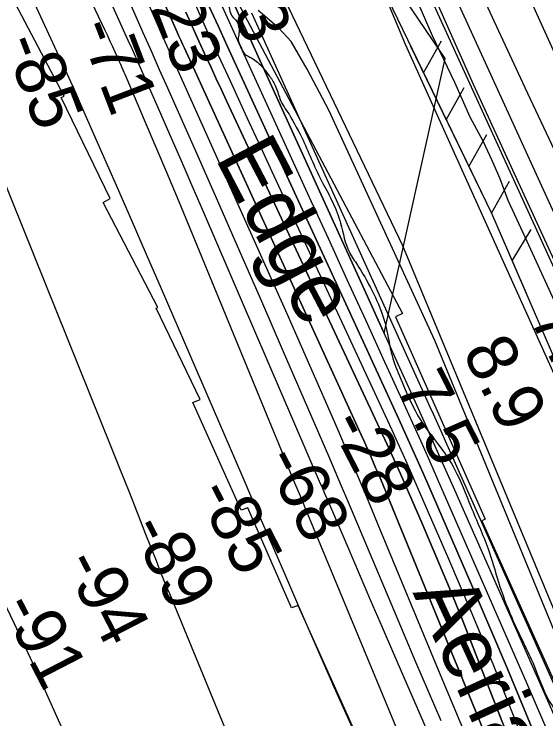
# Model space of a CAD drawing. Extents: x 3684037 to 3722149, y 433263 to 459021.
# Drawn here: x 3710516 to 3711223, y 442103 to 443040 of the extents above; entities that cross this region are included whole.
import ezdxf

# ---------------------------------------------------------------- set-up
doc = ezdxf.new("R2010")
doc.units = 0
for name, color, linetype in [('V-FLOD-BASE', 7, 'Continuous'), ('V-LEVE-TOET', 7, 'Continuous'), ('V-RIVR-EDGE', 7, 'Continuous'), ('V-RIVR-IDEN', 7, 'Continuous'), ('V-RIVR-RANG', 7, 'Continuous'), ('V-ROAD-CNTR', 7, 'Continuous'), ('V-RRAP-FSHR', 7, 'Continuous'), ('V-RRAP-RVMT', 7, 'Continuous'), ('V-SITE-VEGE', 7, 'Continuous'), ('V-SURV-LINE', 7, 'Continuous'), ('V-TOPO-DPTH', 7, 'Continuous'), ('V-TOPO-MAJR', 7, 'Continuous'), ('V-TOPO-MINR', 7, 'Continuous'), ('V-TOPO-WATR', 7, 'Continuous'), ('V-UTIL-IDEN', 7, 'Continuous')]:
    doc.layers.add(name, color=color, linetype=linetype)

msp = doc.modelspace()

# ---------------------------------------------------------------- linework, layer by layer
at = {"layer": 'V-FLOD-BASE'}
msp.add_lwpolyline([(3711570.43, 441978.74), (3711454.8, 442224.92), (3711358.33, 442445.04), (3711236.89, 442707.44), (3711127.07, 442946.67), (3711049.78, 443120.45)], dxfattribs=at)
at = {"layer": 'V-LEVE-TOET'}
for points in [[(3710991.32, 443347.72), (3710992.03, 443346.35), (3711005.96, 443324.34), (3711016.42, 443308.12), (3711022.22, 443297.7), (3711025.12, 443295.96), (3711029.76, 443295.97), (3711036.71, 443298.3), (3711040.77, 443297.72), (3711045.99, 443293.09), (3711047.15, 443291.93), (3711048.32, 443284.98), (3711048.9, 443281.5), (3711047.76, 443264.7), (3711058.81, 443236.89), (3711195.35, 442942.63), (3711375.48, 442559.75), (3711516.68, 442246.95), (3711627.09, 442006.55)], [(3711565.06, 441926.01), (3711441.87, 442202.32), (3711329.72, 442450.82), (3711195.49, 442743.93), (3711172.83, 442792.58), (3711162.36, 442821.55), (3711151.32, 442846.46), (3711140.28, 442870.79), (3711122.27, 442903.22), (3711101.93, 442949.56), (3711072.3, 443011.54), (3711029.29, 443110.6)]]:
    msp.add_lwpolyline(points, dxfattribs=at)
at = {"layer": 'V-RIVR-EDGE'}
for points in [[(3707057.63, 450460), (3707081.52, 450431), (3707105.39, 450392.51), (3707125.2, 450359), (3707163.49, 450300.12), (3707183.76, 450270.23), (3707206.7, 450223.15), (3707227.4, 450181.5), (3707252.17, 450142.1), (3707265.67, 450117.2), (3707275.12, 450098.64), (3707318.38, 450037.94), (3707353.07, 449985.41), (3707385.06, 449939.66), (3707406.23, 449908.41), (3707430.1, 449871.27), (3707455.78, 449833.68), (3707495.45, 449785.2), (3707517.08, 449753.49), (3707534.2, 449727.23), (3707562.13, 449687.82), (3707582.83, 449647.07), (3707592.72, 449623.99), (3707603.99, 449607.68), (3707632.37, 449565.11), (3707692.27, 449470.46), (3707727.83, 449403.91), (3707751.67, 449355.47), (3707768.33, 449325.13), (3707817.4, 449240), (3707854.79, 449182.03), (3707880.91, 449141.73), (3707898.94, 449116.36), (3707960.23, 449034.82), (3707990.86, 448990.44), (3708021.04, 448942.43), (3708046.24, 448893.54), (3708087.2, 448819.73), (3708107.48, 448788.94), (3708130.45, 448754.06), (3708144.4, 448727.8), (3708155.18, 448700.19), (3708176.37, 448674.82), (3708204.31, 448634.06), (3708224.57, 448599.19), (3708242.58, 448567.5), (3708259.67, 448533.09), (3708300.54, 448421.76), (3708313.13, 448390.98), (3708333.36, 448345.26), (3708350.46, 448310.4), (3708400.43, 448222.56), (3708436, 448162.79), (3708462.58, 448121.12), (3708493.64, 448064.07), (3708520.62, 448004.32), (3708547.17, 447952.26), (3708560.65, 447921.03), (3708599.29, 447820.1), (3708618.62, 447774.38), (3708636.6, 447732.29), (3708686.04, 447611.44), (3708708.97, 447557.58), (3708728.76, 447517.74), (3708790.87, 447400.93), (3708813.79, 447342.99), (3708823.69, 447322.62), (3708832.7, 447310.39), (3708843.99, 447304.94), (3708854.83, 447299.94), (3708866.57, 447292.22), (3708878.28, 447274.56), (3708903.02, 447223.86), (3708928.62, 447154.16), (3708946.56, 447092.62), (3708972.63, 447032.42), (3709004.55, 446957.28), (3709022.09, 446919.26), (3709036.9, 446872.65), (3709065.65, 446798.42), (3709084.55, 446762.2), (3709116.06, 446705.15), (3709133.17, 446676.17), (3709190.81, 446579.27), (3709228.65, 446520.4), (3709242.18, 446506.8), (3709273.72, 446461.5), (3709296.22, 446418.04), (3709323.65, 446357.84), (3709346.13, 446307.14), (3709405.05, 446179.94), (3709417.62, 446143.28), (3709426.98, 446089), (3709431.45, 446069.09), (3709442.24, 446043.29), (3709459.81, 446017.93), (3709485.03, 445975.81), (3709516.54, 445917.41), (3709528.22, 445886.18), (3709547.07, 445830.07), (3709579.84, 445736.39), (3709592.41, 445699.28), (3709614.43, 445642.25), (3709638.73, 445596.07), (3709660.32, 445552.16), (3709689.1, 445487.43), (3709716.1, 445435.36), (3709727.8, 445413.18), (3709766.95, 445336.67), (3709796.19, 445272.84), (3709817.77, 445223.5), (3709885.21, 445070.05), (3709914.01, 445011.65), (3709955.32, 444895.8), (3709967.01, 444870), (3709990.89, 444833.77), (3710021.5, 444778.98), (3710062.05, 444721.45), (3710099, 444671.17), (3710125.54, 444614.59), (3710149.37, 444558.91), (3710206.48, 444434.88), (3710232.57, 444377.84), (3710255.95, 444325.79), (3710301.83, 444226.65), (3710336.44, 444144.73), (3710353.07, 444103.09), (3710397.08, 443983.15), (3710422.25, 443922.96), (3710475.81, 443823.35), (3710506.44, 443776.25), (3710521.29, 443745.01), (3710531.13, 443701.58), (3710571.1, 443591.61), (3710592.23, 443543.17), (3710610.23, 443506.96), (3710643.1, 443453.52), (3710685.41, 443374.74), (3710721.42, 443310.44), (3710726.82, 443298.22), (3710725.87, 443280.14), (3710724.91, 443258.89), (3710728.49, 443241.7), (3710736.59, 443228.11), (3710746.51, 443216.79), (3710761.87, 443209.97), (3710784.47, 443208.1), (3710799.86, 443212.58), (3710819.78, 443223.39), (3710828.83, 443224.27), (3710831.98, 443222), (3710845.47, 443189.86), (3710847.7, 443178.55), (3710844.52, 443169.52), (3710837.71, 443158.23), (3710824.1, 443142.44), (3710796, 443115.83), (3710790.11, 443110.87), (3710787.84, 443107.71), (3710786.47, 443099.58), (3710789.13, 443080.58), (3710800.82, 443053.87), (3710807.11, 443036.22), (3710810.72, 443032.6), (3710815.22, 443023.09), (3710815.19, 443014.5), (3710814.27, 443006.82), (3710817.86, 442996.41), (3710822.81, 442987.35), (3710832.3, 442981.9), (3710839.97, 442976.46), (3710855.3, 442958.33), (3710863.4, 442945.65), (3710869.69, 442927.55), (3710881.85, 442907.17)], [(3710881.85, 442907.17), (3710900.3, 442872.76), (3710912.89, 442844.25), (3710926.84, 442815.27), (3710939.89, 442789.92), (3710950.22, 442762.31), (3710961.88, 442723.85), (3710972.69, 442706.64), (3710987.55, 442681.29), (3711004.19, 442645.52), (3711013.15, 442612.95), (3711017.62, 442590.33), (3711028.39, 442559.55), (3711043.23, 442525.61), (3711061.24, 442493.46), (3711083.32, 442464.01), (3711101.79, 442435.48), (3711123.37, 442385.69), (3711146.29, 442329.57), (3711160.2, 442285.22), (3711177.71, 442238.15), (3711205.6, 442178.4), (3711227.63, 442127.25), (3711258.71, 442079.24), (3711273.08, 442038.51), (3711277.08, 442009.57), (3711279.27, 441982.43), (3711285.11, 441965.69), (3711299.53, 441946.66), (3711314.4, 441925.82), (3711322.93, 441901.39), (3711344.09, 441864.26), (3711361.61, 441818.09), (3711381.38, 441766.05), (3711387.6, 441724.88), (3711408.3, 441685.04), (3711430.33, 441634.35), (3711446.97, 441597.23), (3711483.42, 441524.79), (3711505.9, 441474.1), (3711521.64, 441439.69), (3711545.49, 441393.97), (3711577.41, 441319.28), (3711605.29, 441255.01), (3711666.49, 441137.74), (3711693.94, 441084.32), (3711722.25, 441011.45), (3711736.18, 440977.51), (3711773.54, 440908.24), (3711800.07, 440850.29), (3711813.99, 440812.28), (3711827.94, 440785.11), (3711836.49, 440767.46), (3711872.07, 440711.3), (3711903.57, 440647.92), (3711936.4, 440576.4), (3711963.82, 440513.48), (3711991.74, 440467.29), (3712009.3, 440437.41), (3712020.05, 440394.43), (3712026.76, 440365.47), (3712043.42, 440336.04), (3712066.37, 440292.58), (3712088.89, 440257.25), (3712109.18, 440235.05), (3712138.9, 440183.88), (3712150.57, 440149.03), (3712155.9, 440111.04), (3712162.18, 440090.68), (3712177.89, 440044.52), (3712191.39, 440016), (3712212.53, 439972.54), (3712246.76, 439918.65), (3712265.21, 439881.98), (3712282.72, 439834), (3712320.51, 439756.14), (3712342.1, 439710.42), (3712373.62, 439655.63), (3712403.35, 439610.34), (3712425.83, 439558.28), (3712451.47, 439505.77), (3712470.39, 439476.33), (3712503.75, 439435.1), (3712518.6, 439408.84), (3712544.23, 439350.45), (3712559.09, 439322.83), (3712605.51, 439263.94), (3712623.98, 439233.6), (3712641.51, 439193.31), (3712662.18, 439142.17), (3712689.17, 439086.03), (3712722.5, 439033.5), (3712753.58, 438981.88), (3712765.15, 438962.6)]]:
    msp.add_spline(points, degree=3, dxfattribs=at)
at = {"layer": 'V-ROAD-CNTR'}
msp.add_lwpolyline([(3710393.02, 444727.69), (3710641.61, 444250), (3710817.86, 443893.88), (3711037.73, 443419.98), (3711197.76, 443070.03), (3711490.99, 442422.97), (3711750.12, 441857.32), (3711840.88, 441668.92), (3712186.17, 441036.48), (3712590.75, 440311.07), (3712879.98, 439780.16), (3713036.49, 439491.2), (3713175.22, 439193.41), (3713278.17, 438972.16)], dxfattribs=at)
at = {"layer": 'V-RRAP-FSHR'}
for p, q in [((3711060.56, 442962.22), (3711084.38, 443004.85)), ((3711060.56, 442962.22), (3711084.38, 443004.85)), ((3711090.63, 442900.02), (3711114.45, 442942.65)), ((3711090.63, 442900.02), (3711114.45, 442942.65)), ((3711120.71, 442837.82), (3711144.53, 442880.45)), ((3711120.71, 442837.82), (3711144.53, 442880.45)), ((3711150.78, 442775.62), (3711174.6, 442818.24)), ((3711150.78, 442775.62), (3711174.6, 442818.24)), ((3711178.14, 442712.39), (3711203.72, 442753.98)), ((3711178.14, 442712.39), (3711203.72, 442753.98))]:
    msp.add_line(p, q, dxfattribs=at)
for points in [[(3710219.36, 444700.16), (3710405.05, 444328.82), (3710632.08, 443905.61), (3710829.82, 443472.46), (3710874.19, 443372.05), (3710940.18, 443211.19), (3711150.7, 442775.78), (3711369.41, 442270.41), (3711583.94, 441827.2), (3711640.29, 441693.5), (3711911.6, 441196.46), (3712334.08, 440407.06), (3712777.04, 439605.31), (3712909.03, 439353.17), (3713100.31, 438966.64)], [(3710449.88, 443948.54), (3711032.4, 442732.84), (3711461.51, 441700.35), (3711800.31, 440955.81), (3712037.99, 440494.59), (3712458, 439603.75), (3712696.92, 439205.07), (3712836.7, 438963.43)], [(3711042.84, 442998.86), (3711150.7, 442775.78), (3711196.71, 442669.48)]]:
    msp.add_lwpolyline(points, dxfattribs=at)
at = {"layer": 'V-RRAP-RVMT'}
for p, q in [((3710779.11, 443120.8), (3711032.64, 442642.42)), ((3710582.61, 442931.34), (3710513.41, 443062.99)), ((3710578.86, 442929.69), (3710582.61, 442931.34)), ((3710643.96, 442795.13), (3710578.86, 442929.69)), ((3710634.8, 442790), (3710643.96, 442795.13)), ((3710707.18, 442650.55), (3710634.8, 442790)), ((3710704.93, 442649.47), (3710707.18, 442650.55)), ((3710763.79, 442528.23), (3710704.93, 442649.47)), ((3711032.64, 442642.42), (3711023.14, 442637.85)), ((3711023.14, 442637.85), (3711142.6, 442368.83)), ((3710753.75, 442523.92), (3710763.79, 442528.23)), ((3710818.07, 442381.05), (3710753.75, 442523.92)), ((3710826.86, 442384.14), (3710818.07, 442381.05)), ((3710884.89, 442251.19), (3710826.86, 442384.14)), ((3711142.6, 442368.83), (3711138.09, 442366.89)), ((3711138.09, 442366.89), (3711259.29, 442097.19)), ((3710893.65, 442254.12), (3710884.89, 442251.19)), ((3711011.08, 441994.17), (3710893.65, 442254.12))]:
    msp.add_line(p, q, dxfattribs=at)
at = {"layer": 'V-SITE-VEGE'}
for points in [[(3710992.23, 443105.71), (3711036.13, 443000.46), (3711342.19, 442321.69), (3711635.22, 441653.55)], [(3711289.23, 442087.36), (3711075.64, 442606.51), (3710934.48, 442912.78), (3710906.02, 442967.17), (3710884.68, 443003.83), (3710868.1, 443021.56), (3710840.86, 443045.19)]]:
    msp.add_lwpolyline(points, dxfattribs=at)
at = {"layer": 'V-SURV-LINE'}
for points in [[(3710785.68, 443757.3), (3711738.36, 441671.51)], [(3711711.07, 441659.05), (3710758.39, 443744.84)]]:
    msp.add_lwpolyline(points, dxfattribs=at)
at = {"layer": 'V-TOPO-DPTH'}
for points in [[(3711126.68, 442058.24), (3711080.52, 442168.39), (3711000.36, 442361.38), (3710987.15, 442392.99), (3710973.84, 442424.55), (3710960.39, 442456.06), (3710946.84, 442487.52), (3710936.38, 442511.67), (3710917.44, 442555.15), (3710898.39, 442598.57), (3710879.16, 442641.92), (3710859.83, 442685.21), (3710732.06, 442969.83), (3710725.59, 442984.3), (3710719.13, 442998.79), (3710712.72, 443013.29), (3710706.33, 443027.79), (3710378.4, 443774.63)], [(3711126.68, 442058.24), (3711080.52, 442168.39), (3711000.36, 442361.38), (3710987.15, 442392.99), (3710973.84, 442424.55), (3710960.39, 442456.06), (3710946.84, 442487.52), (3710936.38, 442511.67), (3710917.44, 442555.15), (3710898.39, 442598.57), (3710879.16, 442641.92), (3710859.83, 442685.21), (3710732.06, 442969.83), (3710725.59, 442984.3), (3710719.13, 442998.79), (3710712.72, 443013.29), (3710706.33, 443027.79), (3710378.4, 443774.63)], [(3710525.72, 443674.46), (3710786.66, 443102.47), (3710801.81, 443069.25), (3710816.96, 443036.02), (3710832.11, 443002.78), (3710847.25, 442969.55), (3710985.94, 442665.07), (3711000.36, 442633.39), (3711008.23, 442616.09)], [(3711008.23, 442616.09), (3711089.1, 442981.51), (3711019.12, 443085.28), (3711012.08, 443096.49), (3711005.54, 443107.98), (3710999.78, 443119.86), (3710994.52, 443132.02), (3710868.76, 443451.09), (3710525.72, 443674.46)], [(3711199.44, 441942.93), (3711003.51, 442421.59), (3711000.42, 442429.08), (3710997.29, 442436.55), (3710994.12, 442444), (3710990.91, 442451.44), (3710987.65, 442458.85), (3710984.37, 442466.26), (3710981.05, 442473.65), (3710977.7, 442481.02), (3710742.63, 442995.2), (3710740.2, 443000.54), (3710737.78, 443005.88), (3710735.39, 443011.23), (3710733, 443016.59), (3710661.28, 443178.63)], [(3710661.28, 443178.63), (3710733, 443016.59), (3710735.39, 443011.23), (3710737.78, 443005.88), (3710740.2, 443000.54), (3710742.63, 442995.2), (3710977.7, 442481.02), (3710981.05, 442473.65), (3710984.37, 442466.26), (3710987.65, 442458.85), (3710990.91, 442451.44), (3710994.12, 442444), (3710997.29, 442436.55), (3711000.42, 442429.08), (3711003.51, 442421.59), (3711199.44, 441942.93)], [(3711302.74, 441952.9), (3711100.45, 442411.32), (3711086.35, 442443.13), (3711072.18, 442474.91), (3711057.91, 442506.65), (3711043.57, 442538.36), (3711029.17, 442570.04), (3711014.77, 442601.72), (3711000.36, 442633.39), (3710985.94, 442665.07), (3710847.25, 442969.55), (3710832.11, 443002.78), (3710816.96, 443036.02), (3710801.81, 443069.25)], [(3711212.45, 442072.47), (3711171.9, 442170.16), (3711130.46, 442267.5), (3711066, 442416.11), (3711056.06, 442438.84), (3711046.01, 442461.51), (3711035.81, 442484.12), (3711025.51, 442506.69), (3710959.72, 442649.56), (3710930.95, 442712.07), (3710902.19, 442774.58), (3710873.45, 442837.11), (3710844.72, 442899.65), (3710811.79, 442971.36), (3710799.57, 442998.06), (3710787.39, 443024.77), (3710775.27, 443051.51)], [(3710775.27, 443051.51), (3710787.39, 443024.77), (3710799.57, 442998.06), (3710811.79, 442971.36), (3710844.72, 442899.65), (3710873.45, 442837.11), (3710902.19, 442774.58), (3710930.95, 442712.07), (3710959.72, 442649.56), (3711025.51, 442506.69), (3711035.81, 442484.12), (3711046.01, 442461.51), (3711056.06, 442438.84), (3711066, 442416.11), (3711130.46, 442267.5), (3711171.9, 442170.16), (3711212.45, 442072.47)], [(3710744.46, 443043.08), (3710751.07, 443028.27), (3710757.73, 443013.48), (3710764.46, 442998.73), (3710771.24, 442983.99), (3710778.06, 442969.28), (3710784.89, 442954.57), (3710791.74, 442939.87), (3710798.6, 442925.17), (3711012.13, 442468.24), (3711016.63, 442458.5), (3711021.09, 442448.74), (3711025.47, 442438.94), (3711029.8, 442429.12), (3711058.58, 442363.2), (3711076.99, 442320.29), (3711095.05, 442277.23), (3711112.57, 442233.95), (3711129.74, 442190.53), (3711159.66, 442113.45), (3711189.18, 442037.77)], [(3710744.46, 443043.08), (3710751.07, 443028.27), (3710757.73, 443013.48), (3710764.46, 442998.73), (3710771.24, 442983.99), (3710778.06, 442969.28), (3710784.89, 442954.57), (3710791.74, 442939.87), (3710798.6, 442925.17), (3711012.13, 442468.24), (3711016.63, 442458.5), (3711021.09, 442448.74), (3711025.47, 442438.94), (3711029.8, 442429.12), (3711058.58, 442363.2), (3711076.99, 442320.29), (3711095.05, 442277.23), (3711112.57, 442233.95), (3711129.74, 442190.53), (3711159.66, 442113.45), (3711189.18, 442037.77)]]:
    msp.add_lwpolyline(points, dxfattribs=at)
at = {"layer": 'V-TOPO-MAJR'}
msp.add_lwpolyline([(3711083.73, 442101.04), (3711050.44, 442178.95), (3711017.36, 442256.96), (3710968.31, 442373.32), (3710959.89, 442393.2), (3710951.45, 442413.07), (3710942.95, 442432.91), (3710934.41, 442452.75), (3710874.45, 442591.58), (3710845.51, 442658.3), (3710816.43, 442724.97), (3710787.15, 442791.54), (3710757.73, 442858.06), (3710720.41, 442942.08), (3710709.55, 442966.54), (3710698.69, 442991), (3710687.83, 443015.47), (3710676.97, 443039.93), (3710454.66, 443541.12)], dxfattribs=at)
at = {"layer": 'V-TOPO-MINR'}
for points in [[(3711087.98, 441938.62), (3710906.57, 442375.63), (3710904.1, 442381.59), (3710901.64, 442387.55), (3710899.18, 442393.51), (3710896.73, 442399.47), (3710888.27, 442420.12), (3710881.59, 442436.41), (3710874.9, 442452.7), (3710868.2, 442468.98), (3710861.5, 442485.26), (3710747.09, 442762.75), (3710733.23, 442796.21), (3710719.29, 442829.63), (3710705.23, 442863.01), (3710691.09, 442896.35), (3710665.32, 442956.82), (3710664, 442959.9), (3710662.68, 442962.98), (3710661.34, 442966.05), (3710660.01, 442969.12), (3710658.21, 442973.23), (3710657.76, 442974.24), (3710657.31, 442975.25), (3710656.86, 442976.26), (3710656.4, 442977.27), (3710650.74, 442989.72), (3710647.44, 442996.94), (3710644.1, 443004.15), (3710640.73, 443011.34), (3710637.33, 443018.52), (3710193.37, 443950)], [(3711126.68, 442058.24), (3711080.52, 442168.39), (3711000.36, 442361.38), (3710987.15, 442392.99), (3710973.84, 442424.55), (3710960.39, 442456.06), (3710946.84, 442487.52), (3710936.38, 442511.67), (3710917.44, 442555.15), (3710898.39, 442598.57), (3710879.16, 442641.92), (3710859.83, 442685.21), (3710732.06, 442969.83), (3710725.59, 442984.3), (3710719.13, 442998.79), (3710712.72, 443013.29), (3710706.33, 443027.79), (3710378.4, 443774.63)], [(3711089.1, 442981.51), (3711019.12, 443085.28), (3711012.08, 443096.49), (3711005.54, 443107.98), (3710999.78, 443119.86), (3710994.52, 443132.02), (3710868.76, 443451.09)], [(3710965.49, 442092.3), (3710941.84, 442145.79), (3710918.32, 442199.34), (3710894.89, 442252.93), (3710877.3, 442293.28), (3710862.75, 442326.73), (3710848.22, 442360.19), (3710833.72, 442393.66), (3710819.24, 442427.14), (3710712.23, 442675.01), (3710692.32, 442720.97), (3710672.34, 442766.89), (3710652.26, 442812.77), (3710632.1, 442858.63), (3710604.6, 442921.01), (3710598.11, 442935.63), (3710591.57, 442950.23), (3710584.97, 442964.8), (3710578.32, 442979.34), (3710501.36, 443146.71), (3710456.05, 443244.86), (3710410.55, 443342.92)], [(3711199.44, 441942.93), (3711003.51, 442421.59), (3711000.42, 442429.08), (3710997.29, 442436.55), (3710994.12, 442444), (3710990.91, 442451.44), (3710987.65, 442458.85), (3710984.37, 442466.26), (3710981.05, 442473.65), (3710977.7, 442481.02), (3710742.63, 442995.2), (3710740.2, 443000.54), (3710737.78, 443005.88), (3710735.39, 443011.23), (3710733, 443016.59), (3710661.28, 443178.63)], [(3711319.88, 441503.05), (3711021.13, 442189.81), (3711005.8, 442225.13), (3710990.52, 442260.46), (3710975.29, 442295.82), (3710960.11, 442331.2), (3710937.19, 442384.72), (3710933.5, 442393.35), (3710929.8, 442401.97), (3710926.09, 442410.59), (3710922.38, 442419.21), (3710767.84, 442777.71), (3710753, 442812), (3710738.12, 442846.28), (3710723.15, 442880.52), (3710708.12, 442914.73), (3710687.81, 442960.85), (3710682.89, 442971.98), (3710677.95, 442983.11), (3710672.99, 442994.22), (3710668.02, 443005.33), (3710601.81, 443152.56)], [(3711208.64, 442034.84), (3711181.13, 442105.57), (3711152.98, 442176.04), (3711123.86, 442246.11), (3711094.09, 442315.92), (3711047.69, 442422.69), (3711040.58, 442438.89), (3711033.4, 442455.05), (3711026.09, 442471.16), (3711018.71, 442487.23), (3710880.15, 442785.96), (3710862.15, 442824.79), (3710844.17, 442863.63), (3710826.22, 442902.48), (3710808.29, 442941.34), (3710803.69, 442951.34), (3710788.13, 442985.23), (3710772.65, 443019.17), (3710757.29, 443053.15)], [(3711212.45, 442072.47), (3711171.9, 442170.16), (3711130.46, 442267.5), (3711066, 442416.11), (3711056.06, 442438.84), (3711046.01, 442461.51), (3711035.81, 442484.12), (3711025.51, 442506.69), (3710959.72, 442649.56), (3710930.95, 442712.07), (3710902.19, 442774.58), (3710873.45, 442837.11), (3710844.72, 442899.65), (3710811.79, 442971.36), (3710799.57, 442998.06), (3710787.39, 443024.77), (3710775.27, 443051.51)], [(3711189.18, 442037.77), (3711159.66, 442113.45), (3711129.74, 442190.53), (3711112.57, 442233.95), (3711095.05, 442277.23), (3711076.99, 442320.29), (3711058.58, 442363.2), (3711029.8, 442429.12), (3711025.47, 442438.94), (3711021.09, 442448.74), (3711016.63, 442458.5), (3711012.13, 442468.24), (3710798.6, 442925.17), (3710791.74, 442939.87), (3710784.89, 442954.57), (3710778.06, 442969.28), (3710771.24, 442983.99), (3710764.46, 442998.73), (3710757.73, 443013.48), (3710751.07, 443028.27), (3710744.46, 443043.08)], [(3711239.92, 442053.66), (3711196.92, 442153.18), (3711084.88, 442409.48), (3711071.96, 442438.83), (3711058.95, 442468.14), (3711045.78, 442497.38), (3711032.52, 442526.58), (3711009.11, 442577.77), (3710984.07, 442632.53), (3710959.03, 442687.29), (3710933.98, 442742.05), (3710908.94, 442796.81), (3710819.95, 442991.41), (3710811.05, 443010.9), (3710802.17, 443030.39), (3710793.3, 443049.88)], [(3711421.61, 441729.31), (3711093.75, 442463.83), (3711089.72, 442472.83), (3711085.69, 442481.83), (3711081.65, 442490.82), (3711077.6, 442499.8), (3711073.55, 442508.79), (3711069.49, 442517.77), (3711065.43, 442526.75), (3711061.36, 442535.73), (3710836.59, 443032.08), (3710834.39, 443036.94), (3710832.2, 443041.82)], [(3710119.33, 443007.47), (3710153.26, 442941.37), (3710192.28, 442866.17), (3710207, 442837.83), (3710221.74, 442809.48), (3710236.5, 442781.15), (3710251.27, 442752.83), (3710365.91, 442533.3), (3710394.49, 442477.9), (3710422.72, 442422.33), (3710450.4, 442366.49), (3710477.73, 442310.46), (3710500.75, 442262.67), (3710516.16, 442230.35), (3710531.4, 442197.94), (3710546.39, 442165.42), (3710561.2, 442132.81), (3710751.7, 441709.07)], [(3710847.74, 441967.27), (3710723.03, 442269.52), (3710718.54, 442280.49), (3710714.08, 442291.48), (3710709.68, 442302.49), (3710705.32, 442313.52), (3710691.56, 442348.62), (3710680.3, 442377.19), (3710668.99, 442405.74), (3710657.6, 442434.25), (3710646.15, 442462.75), (3710468.33, 442903.33)]]:
    msp.add_lwpolyline(points, dxfattribs=at)
at = {"layer": 'V-TOPO-WATR'}
msp.add_lwpolyline([(3711302.74, 441952.9), (3711100.45, 442411.32), (3711086.35, 442443.13), (3711072.18, 442474.91), (3711057.91, 442506.65), (3711043.57, 442538.36), (3711029.17, 442570.04), (3711014.77, 442601.72), (3711000.36, 442633.39), (3710985.94, 442665.07), (3710847.25, 442969.55), (3710832.11, 443002.78), (3710816.96, 443036.02), (3710801.81, 443069.25)], dxfattribs=at)
at = {"layer": 'V-UTIL-IDEN'}
for points in [[(3710219.36, 444700.16), (3710405.05, 444328.82), (3710632.08, 443905.61), (3710829.82, 443472.46), (3710874.19, 443372.05), (3710940.18, 443211.19), (3711150.7, 442775.78), (3711369.41, 442270.41), (3711583.94, 441827.2), (3711640.29, 441693.5), (3711911.6, 441196.46), (3712334.08, 440407.06), (3712777.04, 439605.31), (3712909.03, 439353.17), (3713100.31, 438966.64)], [(3711042.84, 442998.86), (3711150.7, 442775.78), (3711196.71, 442669.48)]]:
    msp.add_lwpolyline(points, dxfattribs=at)

# ---------------------------------------------------------------- texts
at = {"layer": 'V-RIVR-IDEN'}
for s, rotation, p in [('Edge', 297.68065, (3710782.72, 442849.57)), ('Aerial', 294.6902, (3711045.67, 442271.29))]:
    msp.add_text(s, height=83, rotation=rotation, dxfattribs=at).set_placement(p)
at = {"layer": 'V-RIVR-RANG'}
for s, rotation, p in [('8.3', 290.69833, (3710780.63, 443113.72)), ('-23', 290.97836, (3710687.12, 443077.11)), ('-71', 290.97836, (3710600.74, 443023.06)), ('-85', 290.97836, (3710501.52, 443002.52)), ('7.3', 296.97833, (3711200.49, 442636.74)), ('8.9', 296.97833, (3711111.37, 442591.38)), ('7.5', 296.97833, (3711022.49, 442545.56)), ('-28', 297.26261, (3710934.75, 442496.59)), ('-68', 297.26261, (3710847.19, 442448.19)), ('-85', 297.26261, (3710757.22, 442404.47)), ('-89', 297.26261, (3710669.06, 442357.25)), ('-94', 297.26261, (3710580.54, 442310.72)), ('-91', 297.26261, (3710497.82, 442252.94))]:
    msp.add_text(s, height=67, rotation=rotation, dxfattribs=at).set_placement(p)

doc.saveas('drawing.dxf')
